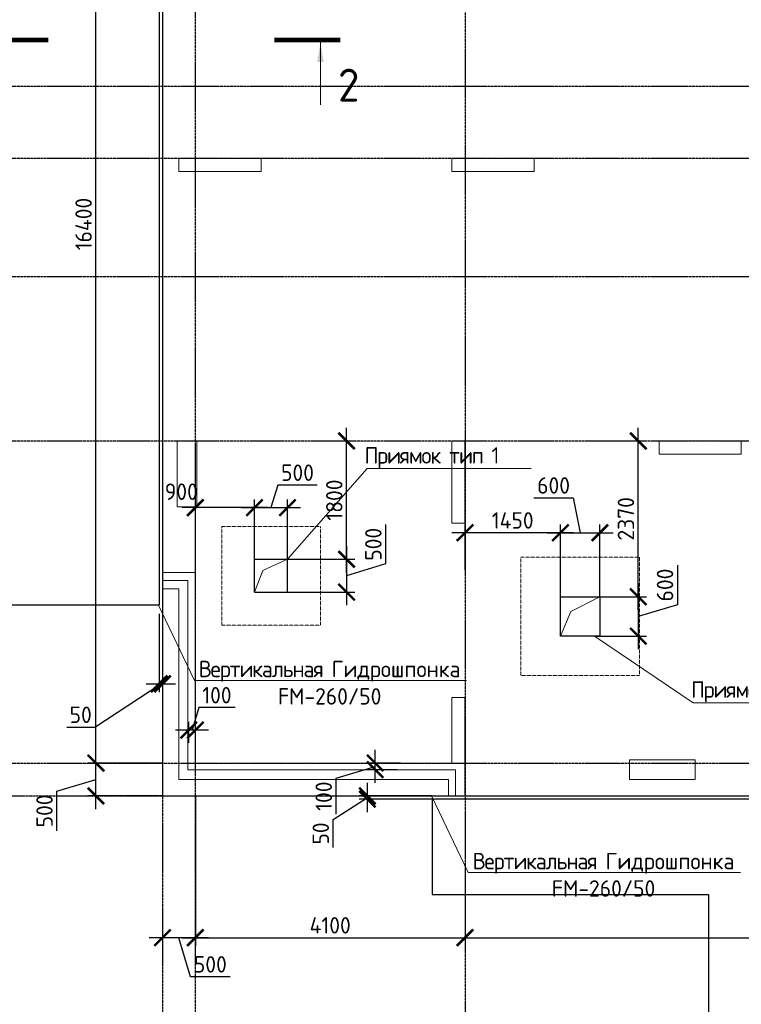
# Model space of a CAD drawing. Header units: millimetres. Extents: x -93479 to 1057970, y -66333 to 172656.
# Tile 292 of 473: x 445813 to 456783, y -35157 to -20177. Entities that reach past the tile are written whole.
import ezdxf
from ezdxf import colors
from ezdxf.entities.mleader import LeaderData, LeaderLine
from ezdxf.math import Vec2, Vec3

# ---------------------------------------------------------------- set-up
doc = ezdxf.new("R2010")
doc.units = ezdxf.units.MM
for name, pattern in [('______5', [1100, 800, -100, 100, -100]), ('HIDDEN2', [4.7625, 3.175, -1.5875]), ('осевая', [50.8, 31.75, -6.35, 6.35, -6.35])]:
    doc.linetypes.add(name, pattern=pattern)
for name, color, linetype, lineweight in [('0 Фундамент', 5, 'Continuous', 30), ('1 Стены', 3, 'Continuous', 30), ('Оси', 40, '______5', 18), ('подоснова', 151, 'Continuous', 5), ('РАЗМЕРЫ', 7, 'Continuous', 9), ('Узлы', 7, 'Continuous', 0)]:
    doc.layers.add(name, color=color, linetype=linetype, lineweight=lineweight)
doc.layers.add('Размеры _поперечного армирования', color=7, linetype='Continuous')
doc.styles.add('GOST-2.304_Type-B', font='GOST_Common.ttf')
doc.linetypes.add('163 Фуникулер', pattern='A,0,-2,[18,Russia-GOST_Topo.shx,S=0.05,R=0,X=0,Y=0],-4,[17,Russia-GOST_Topo.shx,S=0.05,R=0,X=0,Y=0],-2,0', length=8)
doc.dimstyles.new('СПДС', dxfattribs={"dimscale": 100, "dimtxt": 2.5, "dimasz": 2.5, "dimexe": 1.25, "dimexo": 0, "dimtad": 1, "dimdec": 0, "dimtxsty": 'GOST-2.304_Type-B', "dimblk": 'ARCHTICK', "dimcen": 2.5, "dimdle": 2, "dimadec": 0, "dimazin": 2, "dimtfac": 0.75, "dimtdec": 0, "dimtmove": 1, "dimatfit": 3, "dimfxl": 1, "dimtolj": 1, "dimarcsym": 1})

# ---------------------------------------------------------------- blocks, each defined once
blk = doc.blocks.new('оси')
at = {"layer": 'Оси', "color": 7, "linetype": 'осевая', "lineweight": 25, "transparency": 33554687}
for p, q in [((8813.5, 151.4), (8813.5, -36280.2)), ((4213.5, -358.8), (4213.5, -35832.1)), ((4713.5, -358.8), (4713.5, -35832.1)), ((-11815.1, -9706.9), (53620.6, -9706.9)), ((-11815.1, -10806.9), (53620.6, -10806.9)), ((-11815.1, -12606.9), (53620.6, -12606.9)), ((-11815.1, -15106.9), (53620.6, -15106.9)), ((-11815.1, -20006.9), (53620.6, -20006.9)), ((-11416.6, -20506.9), (53620.6, -20506.9))]:
    blk.add_line(p, q, dxfattribs=at)
blk = doc.blocks.new('_ArchTick')
at = {"color": 0, "linetype": 'ByBlock', "const_width": 0.15}
blk.add_lwpolyline([(-0.5, -0.5), (0.5, 0.5)], dxfattribs=at)
blk = doc.blocks.new('*D519')
at = {"layer": 'DEFPOINTS', "color": 0, "ltscale": 100, "transparency": 16777216}
for p in [(451098, -31986), (452083, -31986), (452083, -32036)]:
    blk.add_point(p, dxfattribs=at)
at = {"layer": 'РАЗМЕРЫ', "color": 0, "lineweight": -2, "transparency": 16777216}
for p, q in [((451098, -32236), (451098, -31786)), ((450578, -32345), (451098, -32011)), ((452083, -31986), (450973, -31986)), ((452083, -32036), (450973, -32036)), ((450578, -32771), (450578, -32345))]:
    blk.add_line(p, q, dxfattribs=at)
at = {"layer": 'РАЗМЕРЫ', "color": 0, "lineweight": -2, "ltscale": 100, "transparency": 16777216, "xscale": 250, "yscale": 250, "zscale": 250}
for p, rotation in [((451098, -31986), 270), ((451098, -32036), 90)]:
    blk.add_blockref('_ArchTick', p, dxfattribs=dict(at, rotation=rotation))
at = {"layer": 'РАЗМЕРЫ', "color": 0, "ltscale": 100, "transparency": 16777216, "insert": (450390, -32558), "char_height": 250, "attachment_point": 5, "rotation": 90, "style": 'GOST-2.304_Type-B'}
blk.add_mtext('\\A1;50', dxfattribs=at)
blk = doc.blocks.new('*D520')
at = {"layer": 'DEFPOINTS', "color": 0, "ltscale": 100, "transparency": 16777216}
for p in [(447933, -29215), (447983, -29215), (447983, -30281)]:
    blk.add_point(p, dxfattribs=at)
at = {"layer": 'РАЗМЕРЫ', "color": 0, "lineweight": -2, "transparency": 16777216}
for p, q in [((447933, -29215), (447933, -30406)), ((447983, -29215), (447983, -30406)), ((446953, -30940), (447958, -30281)), ((447733, -30281), (448183, -30281)), ((446528, -30940), (446953, -30940))]:
    blk.add_line(p, q, dxfattribs=at)
at = {"layer": 'РАЗМЕРЫ', "color": 0, "lineweight": -2, "ltscale": 100, "transparency": 16777216, "xscale": 250, "yscale": 250, "zscale": 250}
blk.add_blockref('_ArchTick', (447933, -30281), dxfattribs=at)
at = {"layer": 'РАЗМЕРЫ', "color": 0, "lineweight": -2, "ltscale": 100, "transparency": 16777216, "xscale": 250, "yscale": 250, "zscale": 250, "rotation": 180}
blk.add_blockref('_ArchTick', (447983, -30281), dxfattribs=at)
at = {"layer": 'РАЗМЕРЫ', "color": 0, "ltscale": 100, "transparency": 16777216, "insert": (446740, -30752), "char_height": 250, "attachment_point": 5, "style": 'GOST-2.304_Type-B'}
blk.add_mtext('\\A1;50', dxfattribs=at)
blk = doc.blocks.new('*D521')
at = {"layer": 'DEFPOINTS', "color": 0, "ltscale": 100, "transparency": 16777216}
for p in [(452583, -33016), (448483, -33560), (452583, -34143)]:
    blk.add_point(p, dxfattribs=at)
at = {"layer": 'РАЗМЕРЫ', "color": 0, "lineweight": -2, "transparency": 16777216}
for p, q in [((452583, -33016), (452583, -34268)), ((448483, -33560), (448483, -34268)), ((448283, -34143), (452783, -34143))]:
    blk.add_line(p, q, dxfattribs=at)
at = {"layer": 'РАЗМЕРЫ', "color": 0, "lineweight": -2, "ltscale": 100, "transparency": 16777216, "xscale": 250, "yscale": 250, "zscale": 250, "rotation": 180}
blk.add_blockref('_ArchTick', (448483, -34143), dxfattribs=at)
at = {"layer": 'РАЗМЕРЫ', "color": 0, "lineweight": -2, "ltscale": 100, "transparency": 16777216, "xscale": 250, "yscale": 250, "zscale": 250}
blk.add_blockref('_ArchTick', (452583, -34143), dxfattribs=at)
at = {"layer": 'РАЗМЕРЫ', "color": 0, "ltscale": 100, "transparency": 16777216, "insert": (450533, -33955), "char_height": 250, "attachment_point": 5, "style": 'GOST-2.304_Type-B'}
blk.add_mtext('\\A1;4100', dxfattribs=at)
blk = doc.blocks.new('блок')
at = {"layer": '0 Фундамент', "color": 7, "linetype": 'HIDDEN2', "lineweight": 0}
for p, q in [((646818, 102494, -1730), (648318, 102494, -1730)), ((646818, 100994, -1730), (646818, 102494, -1730)), ((648318, 100994, -1730), (648318, 102494, -1730)), ((646818, 100994, -1730), (648318, 100994, -1730))]:
    blk.add_line(p, q, dxfattribs=at)
at = {"layer": '0 Фундамент', "color": 7, "ltscale": 100}
for p, q in [((647318, 101494, -1730), (647318, 101994, -1730)), ((647318, 101994, -1730), (647818, 101994, -1730)), ((647818, 101494, -1730), (647818, 101994, -1730)), ((647318, 101494, -1730), (647818, 101494, -1730))]:
    blk.add_line(p, q, dxfattribs=at)
at = {"layer": '0 Фундамент', "color": 7, "lineweight": 20}
for p, q in [((652568, 101424), (652126, 101202)), ((652126, 101202), (651968, 100824))]:
    blk.add_line(p, q, dxfattribs=at)
at = {"layer": '0 Фундамент', "color": 7, "linetype": 'HIDDEN2', "lineweight": 0}
blk.add_lwpolyline([(653168, 100224), (651368, 100224), (651368, 102024), (653168, 102024)], close=True, dxfattribs=at)
at = {"layer": '0 Фундамент', "color": 7, "lineweight": 20, "elevation": -1730}
blk.add_lwpolyline([(647318, 101494), (647444, 101825), (647818, 101994)], dxfattribs=at)
at = {"layer": '0 Фундамент', "color": 7, "ltscale": 100}
blk.add_lwpolyline([(652568, 100824), (651968, 100824), (651968, 101424), (652568, 101424)], close=True, dxfattribs=at)
blk = doc.blocks.new('*D1475')
at = {"layer": 'DEFPOINTS', "color": 0, "ltscale": 100, "transparency": 16777216}
for p in [(448483, -27601), (448483, -28086), (449383, -28052)]:
    blk.add_point(p, dxfattribs=at)
at = {"layer": 'Размеры _поперечного армирования', "color": 0, "lineweight": -2, "transparency": 16777216}
for p, q in [((448483, -28086), (448483, -27476)), ((449383, -28052), (449383, -27476)), ((449583, -27601), (448283, -27601))]:
    blk.add_line(p, q, dxfattribs=at)
at = {"layer": 'Размеры _поперечного армирования', "color": 0, "lineweight": -2, "ltscale": 100, "transparency": 16777216, "xscale": 250, "yscale": 250, "zscale": 250, "rotation": 180}
blk.add_blockref('_ArchTick', (448483, -27601), dxfattribs=at)
at = {"layer": 'Размеры _поперечного армирования', "color": 0, "lineweight": -2, "ltscale": 100, "transparency": 16777216, "xscale": 250, "yscale": 250, "zscale": 250}
blk.add_blockref('_ArchTick', (449383, -27601), dxfattribs=at)
at = {"layer": 'Размеры _поперечного армирования', "color": 0, "ltscale": 100, "transparency": 16777216, "insert": (448269, -27358), "char_height": 250, "attachment_point": 5, "style": 'GOST-2.304_Type-B'}
blk.add_mtext('\\A1;900', dxfattribs=at)
blk = doc.blocks.new('*D1476')
at = {"layer": 'DEFPOINTS', "color": 0, "ltscale": 100, "transparency": 16777216}
for p in [(450253, -26586), (450782, -26586), (450014, -28386)]:
    blk.add_point(p, dxfattribs=at)
at = {"layer": 'Размеры _поперечного армирования', "color": 0, "lineweight": -2, "transparency": 16777216}
for p, q in [((450782, -28586), (450782, -26386)), ((450253, -26586), (450907, -26586)), ((450014, -28386), (450907, -28386))]:
    blk.add_line(p, q, dxfattribs=at)
at = {"layer": 'Размеры _поперечного армирования', "color": 0, "lineweight": -2, "ltscale": 100, "transparency": 16777216, "xscale": 250, "yscale": 250, "zscale": 250}
for p, rotation in [((450782, -26586), 90), ((450782, -28386), 270)]:
    blk.add_blockref('_ArchTick', p, dxfattribs=dict(at, rotation=rotation))
at = {"layer": 'Размеры _поперечного армирования', "color": 0, "ltscale": 100, "transparency": 16777216, "insert": (450595, -27486), "char_height": 250, "attachment_point": 5, "rotation": 90, "style": 'GOST-2.304_Type-B'}
blk.add_mtext('\\A1;1800', dxfattribs=at)
blk = doc.blocks.new('*D1477')
at = {"layer": 'DEFPOINTS', "color": 0, "ltscale": 100, "transparency": 16777216}
for p in [(452583, -27982), (452583, -28548), (454033, -28956)]:
    blk.add_point(p, dxfattribs=at)
at = {"layer": 'Размеры _поперечного армирования', "color": 0, "lineweight": -2, "transparency": 16777216}
for p, q in [((452583, -28548), (452583, -27857)), ((454033, -28956), (454033, -27857)), ((454233, -27982), (452383, -27982))]:
    blk.add_line(p, q, dxfattribs=at)
at = {"layer": 'Размеры _поперечного армирования', "color": 0, "lineweight": -2, "ltscale": 100, "transparency": 16777216, "xscale": 250, "yscale": 250, "zscale": 250, "rotation": 180}
blk.add_blockref('_ArchTick', (452583, -27982), dxfattribs=at)
at = {"layer": 'Размеры _поперечного армирования', "color": 0, "lineweight": -2, "ltscale": 100, "transparency": 16777216, "xscale": 250, "yscale": 250, "zscale": 250}
blk.add_blockref('_ArchTick', (454033, -27982), dxfattribs=at)
at = {"layer": 'Размеры _поперечного армирования', "color": 0, "ltscale": 100, "transparency": 16777216, "insert": (453308, -27795), "char_height": 250, "attachment_point": 5, "style": 'GOST-2.304_Type-B'}
blk.add_mtext('\\A1;1450', dxfattribs=at)
blk = doc.blocks.new('*D1478')
at = {"layer": 'DEFPOINTS', "color": 0, "ltscale": 100, "transparency": 16777216}
for p in [(454799, -26586), (455217, -26586), (454633, -28956)]:
    blk.add_point(p, dxfattribs=at)
at = {"layer": 'Размеры _поперечного армирования', "color": 0, "lineweight": -2, "transparency": 16777216}
for p, q in [((455217, -29156), (455217, -26386)), ((454799, -26586), (455342, -26586)), ((454633, -28956), (455342, -28956))]:
    blk.add_line(p, q, dxfattribs=at)
at = {"layer": 'Размеры _поперечного армирования', "color": 0, "lineweight": -2, "ltscale": 100, "transparency": 16777216, "xscale": 250, "yscale": 250, "zscale": 250}
for p, rotation in [((455217, -26586), 90), ((455217, -28956), 270)]:
    blk.add_blockref('_ArchTick', p, dxfattribs=dict(at, rotation=rotation))
at = {"layer": 'Размеры _поперечного армирования', "color": 0, "ltscale": 100, "transparency": 16777216, "insert": (455029, -27771), "char_height": 250, "attachment_point": 5, "rotation": 90, "style": 'GOST-2.304_Type-B'}
blk.add_mtext('\\A1;2370', dxfattribs=at)
blk = doc.blocks.new('*D1483')
at = {"layer": 'DEFPOINTS', "color": 0, "ltscale": 100, "transparency": 16777216}
for p in [(449883, -28386), (449883, -28886), (450782, -28886)]:
    blk.add_point(p, dxfattribs=at)
at = {"layer": 'Размеры _поперечного армирования', "color": 0, "lineweight": -2, "transparency": 16777216}
for p, q in [((451376, -27858), (451376, -28458)), ((450782, -28186), (450782, -29086)), ((449883, -28386), (450907, -28386)), ((451376, -28458), (450782, -28636)), ((449883, -28886), (450907, -28886))]:
    blk.add_line(p, q, dxfattribs=at)
at = {"layer": 'Размеры _поперечного армирования', "color": 0, "lineweight": -2, "ltscale": 100, "transparency": 16777216, "xscale": 250, "yscale": 250, "zscale": 250}
for p, rotation in [((450782, -28386), 90), ((450782, -28886), 270)]:
    blk.add_blockref('_ArchTick', p, dxfattribs=dict(at, rotation=rotation))
at = {"layer": 'Размеры _поперечного армирования', "color": 0, "ltscale": 100, "transparency": 16777216, "insert": (451189, -28158), "char_height": 250, "attachment_point": 5, "rotation": 90, "style": 'GOST-2.304_Type-B'}
blk.add_mtext('\\A1;500', dxfattribs=at)
blk = doc.blocks.new('*D1484')
at = {"layer": 'DEFPOINTS', "color": 0, "ltscale": 100, "transparency": 16777216}
for p in [(449883, -27601), (449383, -28386), (449883, -28386)]:
    blk.add_point(p, dxfattribs=at)
at = {"layer": 'Размеры _поперечного армирования', "color": 0, "lineweight": -2, "transparency": 16777216}
for p, q in [((449736, -27257), (449633, -27601)), ((450337, -27257), (449736, -27257)), ((449383, -28386), (449383, -27476)), ((449883, -28386), (449883, -27476)), ((449183, -27601), (450083, -27601))]:
    blk.add_line(p, q, dxfattribs=at)
at = {"layer": 'Размеры _поперечного армирования', "color": 0, "lineweight": -2, "ltscale": 100, "transparency": 16777216, "xscale": 250, "yscale": 250, "zscale": 250, "rotation": 180}
blk.add_blockref('_ArchTick', (449383, -27601), dxfattribs=at)
at = {"layer": 'Размеры _поперечного армирования', "color": 0, "lineweight": -2, "ltscale": 100, "transparency": 16777216, "xscale": 250, "yscale": 250, "zscale": 250}
blk.add_blockref('_ArchTick', (449883, -27601), dxfattribs=at)
at = {"layer": 'Размеры _поперечного армирования', "color": 0, "ltscale": 100, "transparency": 16777216, "insert": (450036, -27069), "char_height": 250, "attachment_point": 5, "style": 'GOST-2.304_Type-B'}
blk.add_mtext('\\A1;500', dxfattribs=at)
blk = doc.blocks.new('*D1485')
at = {"layer": 'DEFPOINTS', "color": 0, "ltscale": 100, "transparency": 16777216}
for p in [(454633, -28956), (454552, -29556), (455217, -29556)]:
    blk.add_point(p, dxfattribs=at)
at = {"layer": 'Размеры _поперечного армирования', "color": 0, "lineweight": -2, "transparency": 16777216}
for p, q in [((455811, -28478), (455811, -29078)), ((455217, -28756), (455217, -29756)), ((454633, -28956), (455342, -28956)), ((455811, -29078), (455217, -29256)), ((454552, -29556), (455342, -29556))]:
    blk.add_line(p, q, dxfattribs=at)
at = {"layer": 'Размеры _поперечного армирования', "color": 0, "lineweight": -2, "ltscale": 100, "transparency": 16777216, "xscale": 250, "yscale": 250, "zscale": 250}
for p, rotation in [((455217, -28956), 90), ((455217, -29556), 270)]:
    blk.add_blockref('_ArchTick', p, dxfattribs=dict(at, rotation=rotation))
at = {"layer": 'Размеры _поперечного армирования', "color": 0, "ltscale": 100, "transparency": 16777216, "insert": (455623, -28778), "char_height": 250, "attachment_point": 5, "rotation": 90, "style": 'GOST-2.304_Type-B'}
blk.add_mtext('\\A1;600', dxfattribs=at)
blk = doc.blocks.new('*D1486')
at = {"layer": 'DEFPOINTS', "color": 0, "ltscale": 100, "transparency": 16777216}
for p in [(454633, -27982), (454033, -28956), (454633, -28956)]:
    blk.add_point(p, dxfattribs=at)
at = {"layer": 'Размеры _поперечного армирования', "color": 0, "lineweight": -2, "transparency": 16777216}
for p, q in [((453628, -27451), (454229, -27451)), ((454229, -27451), (454333, -27982)), ((454033, -28956), (454033, -27857)), ((454633, -28956), (454633, -27857)), ((453833, -27982), (454833, -27982))]:
    blk.add_line(p, q, dxfattribs=at)
at = {"layer": 'Размеры _поперечного армирования', "color": 0, "lineweight": -2, "ltscale": 100, "transparency": 16777216, "xscale": 250, "yscale": 250, "zscale": 250, "rotation": 180}
blk.add_blockref('_ArchTick', (454033, -27982), dxfattribs=at)
at = {"layer": 'Размеры _поперечного армирования', "color": 0, "lineweight": -2, "ltscale": 100, "transparency": 16777216, "xscale": 250, "yscale": 250, "zscale": 250}
blk.add_blockref('_ArchTick', (454633, -27982), dxfattribs=at)
at = {"layer": 'Размеры _поперечного армирования', "color": 0, "ltscale": 100, "transparency": 16777216, "insert": (453929, -27263), "char_height": 250, "attachment_point": 5, "style": 'GOST-2.304_Type-B'}
blk.add_mtext('\\A1;600', dxfattribs=at)
blk = doc.blocks.new('*D1563')
at = {"layer": 'DEFPOINTS', "color": 0, "ltscale": 100, "transparency": 16777216}
for p in [(489083, -32776), (452583, -33016), (489083, -34143)]:
    blk.add_point(p, dxfattribs=at)
at = {"layer": 'РАЗМЕРЫ', "color": 0, "lineweight": -2, "transparency": 16777216}
for p, q in [((489083, -32776), (489083, -34268)), ((452583, -33016), (452583, -34268)), ((452383, -34143), (489283, -34143))]:
    blk.add_line(p, q, dxfattribs=at)
at = {"layer": 'РАЗМЕРЫ', "color": 0, "lineweight": -2, "ltscale": 100, "transparency": 16777216, "xscale": 250, "yscale": 250, "zscale": 250, "rotation": 180}
blk.add_blockref('_ArchTick', (452583, -34143), dxfattribs=at)
at = {"layer": 'РАЗМЕРЫ', "color": 0, "lineweight": -2, "ltscale": 100, "transparency": 16777216, "xscale": 250, "yscale": 250, "zscale": 250}
blk.add_blockref('_ArchTick', (489083, -34143), dxfattribs=at)
at = {"layer": 'РАЗМЕРЫ', "color": 0, "ltscale": 100, "transparency": 16777216, "insert": (470833, -33955), "char_height": 250, "attachment_point": 5, "style": 'GOST-2.304_Type-B'}
blk.add_mtext('\\A1;36500', dxfattribs=at)
blk = doc.blocks.new('*D1564')
at = {"layer": 'DEFPOINTS', "color": 0, "ltscale": 100, "transparency": 16777216}
for p in [(446972, -31486), (447983, -31486), (447983, -31986)]:
    blk.add_point(p, dxfattribs=at)
at = {"layer": 'РАЗМЕРЫ', "color": 0, "lineweight": -2, "transparency": 16777216}
for p, q in [((446972, -32186), (446972, -31286)), ((447983, -31486), (446847, -31486)), ((446377, -31915), (446972, -31736)), ((446377, -32515), (446377, -31915)), ((447983, -31986), (446847, -31986))]:
    blk.add_line(p, q, dxfattribs=at)
at = {"layer": 'РАЗМЕРЫ', "color": 0, "lineweight": -2, "ltscale": 100, "transparency": 16777216, "xscale": 250, "yscale": 250, "zscale": 250}
for p, rotation in [((446972, -31486), 90), ((446972, -31986), 270)]:
    blk.add_blockref('_ArchTick', p, dxfattribs=dict(at, rotation=rotation))
at = {"layer": 'РАЗМЕРЫ', "color": 0, "ltscale": 100, "transparency": 16777216, "insert": (446190, -32215), "char_height": 250, "attachment_point": 5, "rotation": 90, "style": 'GOST-2.304_Type-B'}
blk.add_mtext('\\A1;500', dxfattribs=at)
blk = doc.blocks.new('*D1565')
at = {"layer": 'DEFPOINTS', "color": 0, "ltscale": 100, "transparency": 16777216}
for p in [(446972, -15086), (447877, -15086), (447983, -31486)]:
    blk.add_point(p, dxfattribs=at)
at = {"layer": 'РАЗМЕРЫ', "color": 0, "lineweight": -2, "transparency": 16777216}
for p, q in [((446972, -31686), (446972, -14886)), ((447877, -15086), (446847, -15086)), ((447983, -31486), (446847, -31486))]:
    blk.add_line(p, q, dxfattribs=at)
at = {"layer": 'РАЗМЕРЫ', "color": 0, "lineweight": -2, "ltscale": 100, "transparency": 16777216, "xscale": 250, "yscale": 250, "zscale": 250}
for p, rotation in [((446972, -15086), 90), ((446972, -31486), 270)]:
    blk.add_blockref('_ArchTick', p, dxfattribs=dict(at, rotation=rotation))
at = {"layer": 'РАЗМЕРЫ', "color": 0, "ltscale": 100, "transparency": 16777216, "insert": (446784, -23286), "char_height": 250, "attachment_point": 5, "rotation": 90, "style": 'GOST-2.304_Type-B'}
blk.add_mtext('\\A1;16400', dxfattribs=at)
blk = doc.blocks.new('_None')
blk = doc.blocks.new('*D1704')
at = {"layer": 'DEFPOINTS', "color": 0, "ltscale": 100, "transparency": 16777216}
for p in [(448483, -31986), (447983, -33725), (447983, -34143)]:
    blk.add_point(p, dxfattribs=at)
at = {"layer": 'РАЗМЕРЫ', "color": 0, "lineweight": -2, "transparency": 16777216}
for p, q in [((448483, -31986), (448483, -34268)), ((447983, -33725), (447983, -34268)), ((448683, -34143), (447783, -34143)), ((448411, -34737), (448233, -34143)), ((449012, -34737), (448411, -34737))]:
    blk.add_line(p, q, dxfattribs=at)
at = {"layer": 'РАЗМЕРЫ', "color": 0, "lineweight": -2, "ltscale": 100, "transparency": 16777216, "xscale": 250, "yscale": 250, "zscale": 250, "rotation": 180}
blk.add_blockref('_ArchTick', (447983, -34143), dxfattribs=at)
at = {"layer": 'РАЗМЕРЫ', "color": 0, "lineweight": -2, "ltscale": 100, "transparency": 16777216, "xscale": 250, "yscale": 250, "zscale": 250}
blk.add_blockref('_ArchTick', (448483, -34143), dxfattribs=at)
at = {"layer": 'РАЗМЕРЫ', "color": 0, "ltscale": 100, "transparency": 16777216, "insert": (448711, -34549), "char_height": 250, "attachment_point": 5, "style": 'GOST-2.304_Type-B'}
blk.add_mtext('\\A1;500', dxfattribs=at)
blk = doc.blocks.new('для попер')
at = {"layer": '1 Стены', "color": 252, "lineweight": 0, "true_color": 0x939598}
for p, q in [((977759, 79134, 360), (977759, 79334, 360)), ((977759, 79334, 360), (977759, 79334, 360)), ((979009, 79334, 360), (977759, 79334, 360)), ((979009, 79334, 360), (979009, 79334, 360)), ((979009, 79134, 360), (979009, 79334, 360)), ((981909, 79334, 360), (981909, 79334, 360)), ((981909, 79134, 360), (981909, 79334, 360)), ((981909, 79334, 360), (983159, 79334, 360)), ((983159, 79334, 360), (983159, 79334, 360)), ((983159, 79334, 360), (983159, 79134, 360)), ((979009, 79134, 360), (977759, 79134, 360)), ((977759, 79134, 360), (977759, 79134, 360)), ((979009, 79134, 360), (979009, 79134, 360)), ((983159, 79134, 360), (981909, 79134, 360)), ((981909, 79134, 360), (981909, 79134, 360)), ((983159, 79134, 360), (983159, 79134, 360)), ((977734, 75034, 360), (977734, 75034, 360)), ((977734, 75034, 360), (978034, 75034, 360)), ((977734, 74034, 360), (977734, 75034, 360)), ((978034, 75034, 360), (978034, 75034, 360)), ((978034, 74034, 360), (978034, 75034, 360)), ((981909, 75034, 360), (981909, 75034, 360)), ((981909, 73784, 360), (981909, 75034, 360)), ((981909, 75034, 360), (982109, 75034, 360)), ((982109, 75034, 360), (982109, 75034, 360)), ((982109, 73784, 360), (982109, 75034, 360)), ((985059, 75034, 360), (985059, 75034, 360)), ((985059, 75034, 360), (985059, 74834, 360)), ((986309, 75034, 360), (985059, 75034, 360)), ((986309, 75034, 360), (986309, 75034, 360)), ((986309, 74834, 360), (986309, 75034, 360)), ((985059, 74834, 360), (985059, 74834, 360)), ((985059, 74834, 360), (986309, 74834, 360)), ((986309, 74834, 360), (986309, 74834, 360)), ((977734, 74034, 360), (977734, 74034, 360)), ((977734, 74034, 360), (978034, 74034, 360)), ((978034, 74034, 360), (978034, 74034, 360)), ((981909, 73784, 360), (981909, 73784, 360)), ((981909, 73784, 360), (982109, 73784, 360)), ((982109, 73784, 360), (982109, 73784, 360)), ((978009, 73034, 360), (977509, 73034, 360)), ((977509, 73034, 360), (977509, 73034, 360)), ((977509, 73034, 360), (977509, 72784, 360)), ((978009, 73034, 360), (978009, 70134, 360)), ((978009, 73034, 360), (978009, 73034, 360)), ((977759, 72784, 360), (977509, 72784, 360)), ((977509, 72784, 360), (977509, 72784, 360)), ((977759, 72784, 360), (977759, 69884, 360)), ((977759, 72784, 360), (977759, 72784, 360)), ((982109, 71134, 360), (981909, 71134, 360)), ((981909, 71134, 360), (981909, 70134, 360)), ((981909, 71134, 360), (981909, 71134, 360)), ((982109, 69634, 360), (982109, 71134, 360)), ((982109, 71134, 360), (982109, 71134, 360)), ((981909, 70134, 360), (978009, 70134, 360)), ((978009, 70134, 360), (978009, 70134, 360)), ((980879, 70134, 360), (980879, 70134, 360)), ((981129, 70134, 360), (981129, 70134, 360)), ((981909, 70134, 360), (981909, 70134, 360)), ((984609, 70184, 360), (984609, 69884, 360)), ((984609, 70184, 360), (985609, 70184, 360)), ((985609, 70184, 360), (985609, 69884, 360)), ((977759, 69884, 360), (981859, 69884, 360)), ((977759, 69884, 360), (977759, 69884, 360)), ((980879, 69884, 360), (980879, 69884, 360)), ((981129, 69884, 360), (981129, 69884, 360)), ((981859, 69884, 360), (981859, 69634, 360)), ((981859, 69884, 360), (981859, 69884, 360)), ((985609, 69884, 360), (984609, 69884, 360)), ((982109, 69634, 360), (981859, 69634, 360)), ((981859, 69634, 360), (981859, 69634, 360)), ((982109, 69634, 360), (982109, 69634, 360))]:
    blk.add_line(p, q, dxfattribs=at)
blk = doc.blocks.new('*D1864')
at = {"layer": 'DEFPOINTS', "color": 0, "ltscale": 100, "transparency": 16777216}
for p in [(451217, -31486), (451553, -31587), (451602, -31486)]:
    blk.add_point(p, dxfattribs=at)
at = {"layer": 'РАЗМЕРЫ', "color": 0, "lineweight": -2, "transparency": 16777216}
for p, q in [((451217, -31787), (451217, -31286)), ((450623, -31715), (451217, -31537)), ((451602, -31486), (451092, -31486)), ((451553, -31587), (451092, -31587)), ((450623, -32265), (450623, -31715))]:
    blk.add_line(p, q, dxfattribs=at)
at = {"layer": 'РАЗМЕРЫ', "color": 0, "lineweight": -2, "ltscale": 100, "transparency": 16777216, "xscale": 250, "yscale": 250, "zscale": 250}
for p, rotation in [((451217, -31486), 270), ((451217, -31587), 90)]:
    blk.add_blockref('_ArchTick', p, dxfattribs=dict(at, rotation=rotation))
at = {"layer": 'РАЗМЕРЫ', "color": 0, "ltscale": 100, "transparency": 16777216, "insert": (450435, -31990), "char_height": 250, "attachment_point": 5, "rotation": 90, "style": 'GOST-2.304_Type-B'}
blk.add_mtext('\\A1;100', dxfattribs=at)
blk = doc.blocks.new('*D1865')
at = {"layer": 'DEFPOINTS', "color": 0, "ltscale": 100, "transparency": 16777216}
for p in [(448382, -30985), (448382, -31178), (448483, -31178)]:
    blk.add_point(p, dxfattribs=at)
at = {"layer": 'РАЗМЕРЫ', "color": 0, "lineweight": -2, "transparency": 16777216}
for p, q in [((448536, -30641), (448433, -30985)), ((449086, -30641), (448536, -30641)), ((448683, -30985), (448182, -30985)), ((448382, -31178), (448382, -30860)), ((448483, -31178), (448483, -30860))]:
    blk.add_line(p, q, dxfattribs=at)
at = {"layer": 'РАЗМЕРЫ', "color": 0, "lineweight": -2, "ltscale": 100, "transparency": 16777216, "xscale": 250, "yscale": 250, "zscale": 250}
blk.add_blockref('_ArchTick', (448382, -30985), dxfattribs=at)
at = {"layer": 'РАЗМЕРЫ', "color": 0, "lineweight": -2, "ltscale": 100, "transparency": 16777216, "xscale": 250, "yscale": 250, "zscale": 250, "rotation": 180}
blk.add_blockref('_ArchTick', (448483, -30985), dxfattribs=at)
at = {"layer": 'РАЗМЕРЫ', "color": 0, "ltscale": 100, "transparency": 16777216, "insert": (448811, -30454), "char_height": 250, "attachment_point": 5, "style": 'GOST-2.304_Type-B'}
blk.add_mtext('\\A1;100', dxfattribs=at)

msp = doc.modelspace()

# ---------------------------------------------------------------- linework, layer by layer
at = {"layer": '0 Фундамент', "color": 7}
for points in [[(445383.4, -14586.4), (447933, -14586.4), (447933, -29086.4), (444583, -29086.4), (444583, -26286.4), (441133, -26286.4), (441133, -23486.4), (437683, -23486.4)], [(447983, -14586.4), (447983, -31986.4)], [(449263.2, -31986.4), (495783, -31986.4), (495783, -14586.4), (491833, -14586.4)], [(452083, -32036.4), (452083, -33486.4), (456283, -33486.4), (456283, -36986.4), (460183, -36986.4), (460183, -44136.4), (485783, -44136.4), (485783, -37986.4), (489383, -37986.4), (489383, -32036.4), (452083, -32036.4)]]:
    msp.add_lwpolyline(points, dxfattribs=at)
at = {"layer": '0 Фундамент', "color": 7, "elevation": 360}
msp.add_lwpolyline([(447983.2, -31986.4), (447983.2, -31986.4), (447983.2, -31986.4), (449263.2, -31986.4), (449263.2, -31986.4)], dxfattribs=at)
at = {"layer": 'РАЗМЕРЫ', "color": 7, "linetype": '163 Фуникулер', "ltscale": 0.5}
msp.add_lwpolyline([(447982.4, -28711.4), (448367.5, -28711.4), (448367.5, -31589.9), (452440.4, -31589.9), (452440.4, -31986.4)], dxfattribs=at)
at = {"layer": 'Узлы', "color": 7, "linetype": 'Continuous', "lineweight": 0}
msp.add_line((450384.9, -20523.1), (450384.9, -21473.1), dxfattribs=at)
at = {"layer": 'Узлы', "color": 7, "linetype": 'Continuous', "lineweight": 0, "const_width": 70}
for points in [[(445249.8, -20488.1), (446249.8, -20488.1)], [(450684.9, -20488.1), (449684.9, -20488.1)]]:
    msp.add_lwpolyline(points, dxfattribs=at)
at = {"layer": 'Узлы', "color": 7, "linetype": 'Continuous', "lineweight": 0}
msp.add_solid([(450384.9, -20523.1), (450334.7, -20823.5), (450435.2, -20823.5)], dxfattribs=at)

# ---------------------------------------------------------------- block references
at = {"color": 7}
msp.add_blockref('оси', (443769.3, -11479.5), dxfattribs=at)
at = {"layer": 'РАЗМЕРЫ', "color": 7}
for name, p in [('для попер', (-529526.8, -101620.7, -360)), ('блок', (-197934.8, -130380.6))]:
    msp.add_blockref(name, p, dxfattribs=at)

# ---------------------------------------------------------------- texts
at = {"layer": 'Узлы', "color": 7, "linetype": 'Continuous', "lineweight": 0, "insert": (450814.9, -21173.1), "char_height": 500, "attachment_point": 5, "style": 'GOST-2.304_Type-B'}
msp.add_mtext_dynamic_manual_height_columns('2', width=723.88, gutter_width=25, heights=[0], dxfattribs=at)

# ---------------------------------------------------------------- dimensions: what is measured, and where the dimension line sits
at = {"layer": 'РАЗМЕРЫ', "color": 7}
for base, p1, p2, picture, middle in [((446971.5, -15086.4), (447982.8, -31486.4), (447877.1, -15086.4), '*D1565', (446783.9, -23286.4)), ((446971.5, -31486.4), (447982.8, -31986.4), (447982.8, -31486.4), '*D1564', (446189.8, -31977.1)), ((451217.0086, -31486.4116), (451552.6669, -31586.9021), (451602.3711, -31486.4116), '*D1864', (450435.2581, -31777.3946))]:
    dim = msp.add_linear_dim(base=base, p1=p1, p2=p2, angle=90, dimstyle='СПДС', dxfattribs=at)
    dim.commit()
    dim.dimension.update_dxf_attribs({"geometry": picture, "text_midpoint": middle})
dim = msp.add_linear_dim(base=(447982.8, -30281), p1=(447933, -29215.2), p2=(447982.8, -29215.2), dimstyle='СПДС', dxfattribs=at)
dim.commit()
dim.dimension.update_dxf_attribs({"geometry": '*D520', "text_midpoint": (446890.3, -30940), "dimtype": 160})
for base, p1, p2, picture, middle in [((448382.5, -30985), (448482.8, -31177.6), (448382.5, -31177.6), '*D1865', (448598.3, -30453.5)), ((447982.8, -34142.5), (448482.8, -31986.4), (447982.8, -33725.4), '*D1704', (448473.5, -34549)), ((489082.8, -34142.5), (452582.8, -33015.9), (489082.8, -32776.4), '*D1563', (470832.8, -33954.9)), ((452582.8, -34142.5), (448482.8, -33559.6), (452582.8, -33015.9), '*D521', (450532.8, -33954.9))]:
    dim = msp.add_linear_dim(base=base, p1=p1, p2=p2, dimstyle='СПДС', dxfattribs=at)
    dim.commit()
    dim.dimension.update_dxf_attribs({"geometry": picture, "text_midpoint": middle})
dim = msp.add_linear_dim(base=(451097.6, -31986.4), p1=(452083, -32036.4), p2=(452083, -31986.4, -3100), angle=90, dimstyle='СПДС', dxfattribs=at)
dim.commit()
dim.dimension.update_dxf_attribs({"geometry": '*D519', "text_midpoint": (450577.8, -32408), "dimtype": 160})
at = {"layer": 'Размеры _поперечного армирования', "color": 7}
for base, p1, p2, picture, middle in [((450782.2, -26586.4), (450014.2, -28386.3), (450253.3, -26586.4), '*D1476', (450594.6, -27486.3)), ((455216.6, -26586.4), (454633, -28956.5), (454798.8, -26586.4), '*D1478', (455028.7, -27771.4)), ((450782.2, -28886.3), (449883, -28386.3, -1730), (449883, -28886.3, -1730), '*D1483', (451188.7, -28395.5)), ((455216.6, -29556.5), (454633, -28956.5), (454551.7, -29556.5), '*D1485', (455623.1, -29015.7))]:
    dim = msp.add_linear_dim(base=base, p1=p1, p2=p2, angle=90, dimstyle='СПДС', dxfattribs=at)
    dim.commit()
    dim.dimension.update_dxf_attribs({"geometry": picture, "text_midpoint": middle})
for base, p1, p2, picture, middle in [((449883, -27600.9), (449383, -28386.3, -1730), (449883, -28386.3, -1730), '*D1484', (449798.7, -27069.4)), ((452582.8, -27982.2), (454033, -28956.5), (452582.8, -28547.9), '*D1477', (453307.9, -27794.6))]:
    dim = msp.add_linear_dim(base=base, p1=p1, p2=p2, dimstyle='СПДС', dxfattribs=at)
    dim.commit()
    dim.dimension.update_dxf_attribs({"geometry": picture, "text_midpoint": middle})
for base, p1, p2, picture, middle in [((454633, -27982.2), (454033, -28956.5), (454633, -28956.5), '*D1486', (454166.4, -27450.9)), ((448482.8, -27600.9), (449383, -28051.7), (448482.8, -28086.3), '*D1475', (448269.4, -27545.2))]:
    dim = msp.add_linear_dim(base=base, p1=p1, p2=p2, dimstyle='СПДС', dxfattribs=at)
    dim.commit()
    dim.dimension.update_dxf_attribs({"geometry": picture, "text_midpoint": middle, "dimtype": 160})

# ---------------------------------------------------------------- leaders
at = {"layer": 'подоснова', "color": 7, "ltscale": 0.3}
ml = msp.add_multileader_mtext('Standard', dxfattribs=at)
ml.set_content('{\\T0.9;Приямок тип 1}', color=7, style='GOST-2.304_Type-B')
ml.set_leader_properties(color=7, linetype='ByLayer', lineweight=15)
ml.set_arrow_properties(name='NONE')
ml.build(insert=Vec2(0, 0))
ml.multileader.update_dxf_attribs({"text_left_attachment_type": 6, "text_right_attachment_type": 6, "dogleg_length": 0.1, "arrow_head_size": 18})
ctx = ml.context
ctx.base_point, ctx.char_height, ctx.arrow_head_size, ctx.landing_gap_size, ctx.plane_origin = Vec3(451102.5, -27005.8), 250, 18, 20, Vec3(456225.8, -26222.8)
ctx.left_attachment, ctx.right_attachment, ctx.text_align_type = 6, 6, 1
notes = []
notes.append((ctx, [(0, (1, 1, 0), (451094.6, -27006.1), (1, 0), 0.1, [(0, [(449883, -28386.3)], 0, [])])]))
ctx.mtext.insert, ctx.mtext.width, ctx.mtext.alignment, ctx.mtext.flow_direction = Vec3(452074.6, -26680.8), 4075.871, 2, 5
ml = msp.add_multileader_mtext('Standard', dxfattribs=at)
ml.set_content('{\\T0.9000;Вертикаль\\C0;ная \\T1.0000;Гидрошпонка FM-260/50}', color=7, style='GOST-2.304_Type-B')
ml.set_leader_properties(color=7, linetype='ByLayer', lineweight=15)
ml.set_arrow_properties(name='NONE')
ml.build(insert=Vec2(0, 0))
ml.multileader.update_dxf_attribs({"text_left_attachment_type": 6, "text_right_attachment_type": 6, "dogleg_length": 0.1, "arrow_head_size": 18})
ctx = ml.context
ctx.base_point, ctx.char_height, ctx.arrow_head_size, ctx.landing_gap_size, ctx.plane_origin = Vec3(448468.7, -30230.4), 250, 18, 20, Vec3(464835, -29494.8)
ctx.left_attachment, ctx.right_attachment, ctx.text_align_type = 6, 6, 1
notes.append((ctx, [(0, (1, 1, 0), (448468.6, -30230.4), (1, 0), 0.1, [(0, [(447915.6, -29073.7)], 0, [])])]))
ctx.mtext.insert, ctx.mtext.width, ctx.mtext.alignment, ctx.mtext.flow_direction = Vec3(450524.5, -29930.1), 4075.871, 2, 5
ml = msp.add_multileader_mtext('Standard', dxfattribs=at)
ml.set_content('{\\T0.9;Приямок тип 2}', color=7, style='GOST-2.304_Type-B')
ml.set_leader_properties(color=7, linetype='ByLayer', lineweight=15)
ml.set_arrow_properties(name='NONE')
ml.build(insert=Vec2(0, 0))
ml.multileader.update_dxf_attribs({"text_left_attachment_type": 6, "text_right_attachment_type": 6, "dogleg_length": 0.1, "arrow_head_size": 18})
ctx = ml.context
ctx.base_point, ctx.char_height, ctx.arrow_head_size, ctx.landing_gap_size, ctx.plane_origin = Vec3(456060.3, -30568), 250, 18, 20, Vec3(461474.1, -28941.7)
ctx.left_attachment, ctx.right_attachment, ctx.text_align_type = 6, 6, 1
notes.append((ctx, [(0, (1, 1, 0), (456052.4, -30568.3), (1, 0), 0.1, [(0, [(454551.7, -29556.5)], 0, [])])]))
ctx.mtext.insert, ctx.mtext.width, ctx.mtext.alignment, ctx.mtext.flow_direction = Vec3(457057.4, -30243), 4075.871, 2, 5
ml = msp.add_multileader_mtext('Standard', dxfattribs=at)
ml.set_content('{\\T0.9000;Верти\\C0;кальная \\T1.0000;Гидрошпонка FM-260/50}', color=7, style='GOST-2.304_Type-B')
ml.set_leader_properties(color=7, linetype='ByLayer', lineweight=15)
ml.set_arrow_properties(name='NONE')
ml.build(insert=Vec2(0, 0))
ml.multileader.update_dxf_attribs({"text_left_attachment_type": 6, "text_right_attachment_type": 6, "dogleg_length": 0.1, "arrow_head_size": 18})
ctx = ml.context
ctx.base_point, ctx.char_height, ctx.arrow_head_size, ctx.landing_gap_size, ctx.plane_origin = Vec3(452632.7, -33153.1), 250, 18, 20, Vec3(468999, -32417.5)
ctx.left_attachment, ctx.right_attachment, ctx.text_align_type = 6, 6, 1
notes.append((ctx, [(0, (1, 1, 0), (452632.6, -33153.1), (1, 0), 0.1, [(0, [(452079.6, -31996.4)], 0, [])])]))
ctx.mtext.insert, ctx.mtext.width, ctx.mtext.alignment, ctx.mtext.flow_direction = Vec3(454688.5, -32852.8), 4075.871, 2, 5
for ctx, leaders in notes:
    for number, flags, end, landing, length, lines in leaders:
        leader = LeaderData()
        leader.index, (leader.has_last_leader_line, leader.has_dogleg_vector, leader.attachment_direction) = number, flags
        leader.last_leader_point, leader.dogleg_vector, leader.dogleg_length = Vec3(end), Vec3(landing), length
        for number, points, colour, breaks in lines:
            line = LeaderLine()
            line.index, line.vertices, line.color, line.breaks = number, Vec3.list(points), colors.encode_raw_color(colour), breaks
            leader.lines.append(line)
        ctx.leaders.append(leader)

doc.saveas('drawing.dxf')
